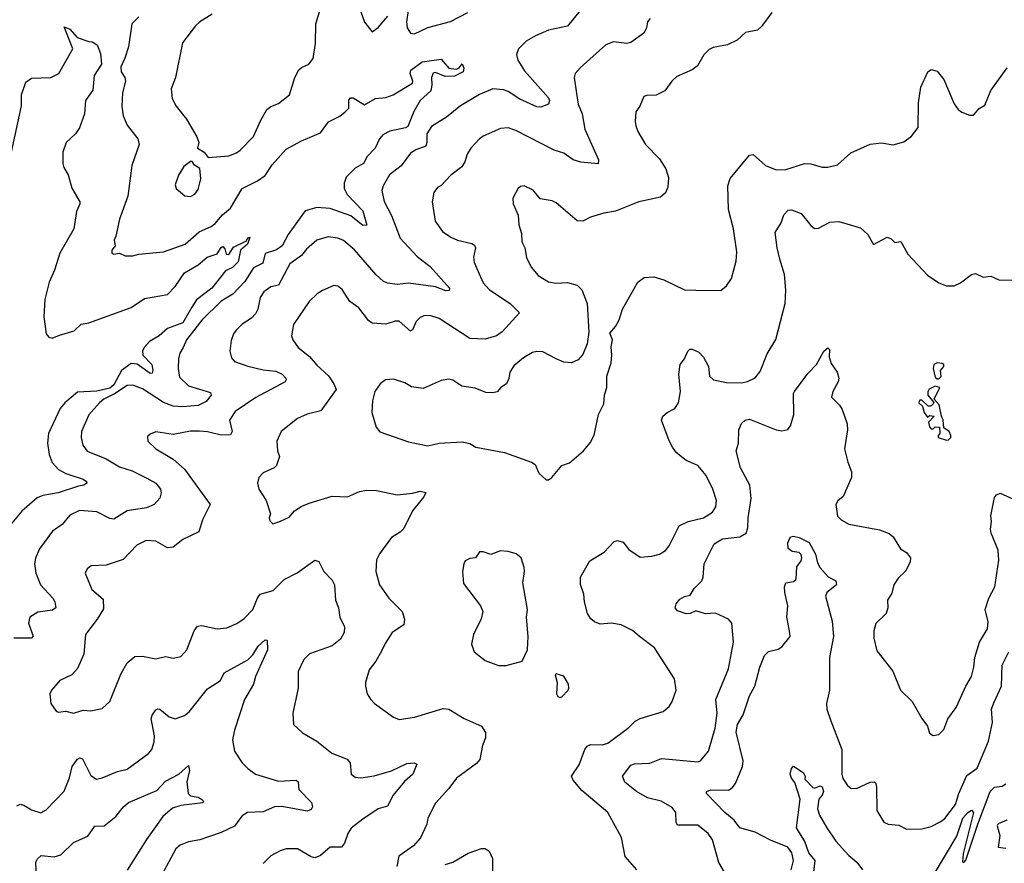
# Model space of a CAD drawing. Extents: x 2133489 to 2292442, y 756223 to 916462.
# Tile 445 of 463: x 2273873 to 2279016, y 878960 to 883367. Entities that reach past the tile are written whole.
import ezdxf

# ---------------------------------------------------------------- set-up
doc = ezdxf.new("R2010")
doc.units = 0

msp = doc.modelspace()

# ---------------------------------------------------------------- linework, layer by layer
at = {"layer": '0CON20XD'}
for points in [[(2275637.1, 883457.1), (2275674.3, 883354.3), (2275715, 883303.3), (2275745, 883326.2), (2275795.6, 883385)], [(2276801.2, 883415), (2276735, 883333.8), (2276635, 883311.5), (2276567.1, 883282.9), (2276518.6, 883255), (2276479.4, 883215), (2276467.8, 883185), (2276475.5, 883155), (2276510.1, 883100.1), (2276635, 882958.9), (2276641.2, 882945), (2276634.6, 882925.4), (2276595, 882910), (2276575, 882911.2), (2276485, 882952.3), (2276425, 882991.8), (2276401.1, 883001.1), (2276345, 883006.4), (2276275, 882976.4), (2276175, 882916.4), (2276103, 882857), (2276025, 882808.9), (2276000, 882770), (2276000.4, 882725), (2275994.6, 882705.4), (2275942.2, 882687.8), (2275915, 882669.2), (2275866.2, 882603.8), (2275804.1, 882555.9), (2275771.4, 882498.6), (2275765.6, 882475), (2275777, 882417), (2275815, 882344.2), (2275861.5, 882225), (2275950.1, 882130.1), (2276016.9, 882076.9), (2276117.5, 881965), (2276117.3, 881952.7), (2276098.7, 881951.3), (2276045, 881972.2), (2275968.7, 881981.3), (2275905, 881991.1), (2275845, 881983.3), (2275795, 881990), (2275771.7, 882001.7), (2275735, 882033.3), (2275622.9, 882165), (2275565, 882213.1), (2275535, 882226.2), (2275485, 882232.5), (2275425.7, 882215), (2275372.1, 882167.9), (2275345.3, 882134.7), (2275285, 882091.9), (2275225, 881980), (2275185, 881971.2), (2275148.5, 881945), (2275129.6, 881915), (2275116.5, 881855), (2275105, 881830.8), (2275085, 881808.1), (2275035, 881776.9), (2275004.2, 881745), (2274990, 881725), (2274978.8, 881691.2), (2274970.8, 881635), (2274980.2, 881600.2), (2274995, 881581.9), (2275065, 881556.4), (2275145, 881538.5), (2275211.5, 881531.5), (2275245, 881514.4), (2275262.9, 881495), (2275266, 881485), (2275260, 881475), (2275107.1, 881392.9), (2274999.1, 881320.9), (2274968.5, 881275), (2274982.7, 881215), (2274975, 881198.9), (2274925, 881196.7), (2274855, 881214.5), (2274812.6, 881217.4), (2274765, 881217.3), (2274675, 881199.4), (2274585, 881213.3), (2274555, 881202.5), (2274541.2, 881188.8), (2274543.3, 881165), (2274583.8, 881125), (2274675, 881070.5), (2274735, 881018.6), (2274867.5, 880835), (2274828.5, 880755), (2274808.5, 880691.5), (2274725, 880652.2), (2274675, 880610.6), (2274645, 880608.5), (2274585, 880641.9), (2274533.7, 880646.3), (2274485, 880622.5), (2274413.8, 880546.2), (2274325, 880518.1), (2274246.1, 880513.9), (2274225, 880497.5), (2274216, 880475), (2274250.2, 880390.2), (2274309.1, 880339.1), (2274310.8, 880289.2), (2274278.5, 880235), (2274217.1, 880155), (2274207.6, 880052.4), (2274175, 879976.7), (2274145.5, 879944.5), (2274083.3, 879915), (2274040, 879865), (2274031.2, 879845), (2274036.7, 879795), (2274063.3, 879755), (2274075, 879748.8), (2274115, 879754), (2274155, 879744), (2274205, 879759.2), (2274245, 879757.1), (2274305, 879768.8), (2274344.2, 879805.8), (2274401.8, 879948.2), (2274435, 880007.5), (2274475, 880040), (2274515, 880041.8), (2274585, 880027.5), (2274635, 880040.6), (2274675, 880031.4), (2274715, 880040), (2274745.6, 880075), (2274785.5, 880175), (2274801.3, 880198.7), (2274825, 880202.5), (2274905.6, 880184.4), (2274955, 880190), (2275007.8, 880212.2), (2275045, 880238.1), (2275090.5, 880285), (2275115.6, 880345), (2275130, 880365), (2275197.5, 880385), (2275255, 880441.8), (2275322.7, 880477.3), (2275415, 880543.8), (2275435.8, 880535.8), (2275461.4, 880485), (2275505, 880439.2), (2275517.8, 880415), (2275522.2, 880335), (2275538.6, 880295), (2275546, 880245), (2275569.2, 880195), (2275568.1, 880165), (2275549.1, 880130.9), (2275505, 880095.6), (2275386.6, 880053.4), (2275357.5, 880025), (2275327.9, 879962.1), (2275327.1, 879875), (2275300, 879745), (2275303.3, 879685), (2275351.2, 879641.2), (2275425, 879597.5), (2275503.8, 879535), (2275584.3, 879504.3), (2275599.2, 879485), (2275604.2, 879425), (2275625, 879410), (2275655, 879405.7), (2275725, 879417.3), (2275815, 879442.5), (2275895, 879480.4), (2275934.2, 879484.2), (2275947.7, 879477.7), (2275926.5, 879425), (2275883.1, 879386.9), (2275823.5, 879315), (2275795, 879258.6), (2275745, 879244.6), (2275665, 879190.9), (2275605, 879144.2), (2275586.7, 879115), (2275570.5, 879065), (2275555, 879044.4), (2275495, 879044), (2275445, 879000), (2275415, 878989.2), (2275395, 878994.2), (2275325, 879036), (2275265, 879035.8), (2275234.5, 879025.5), (2275185, 878999.2), (2275145, 878959.2)], [(2274879.2, 883395), (2274813.8, 883355), (2274792, 883335), (2274724.5, 883245.5), (2274687.5, 883065), (2274664.3, 883005), (2274670, 882955), (2274690.8, 882915), (2274745, 882848), (2274798, 882755), (2274808.8, 882725), (2274802.5, 882695), (2274837.5, 882675), (2274857, 882647), (2274965, 882656.1), (2275005, 882670.9), (2275025.3, 882684.7), (2275093.8, 882756.2), (2275130.9, 882839.1), (2275165, 882897.5), (2275185, 882913.1), (2275225, 882928.6), (2275282.5, 882975), (2275310.8, 883065), (2275332, 883105), (2275345, 883117.5), (2275383.8, 883135), (2275406.6, 883163.4), (2275418.3, 883241.7), (2275420.4, 883345), (2275444.1, 883425.9)], [(2277801.2, 883405), (2277748.3, 883331.7), (2277727.8, 883312.2), (2277665, 883299.2), (2277620.7, 883259.3), (2277571.2, 883235), (2277495, 883220.8), (2277475, 883211.2), (2277447, 883183), (2277414.5, 883125.5), (2277385, 883104.3), (2277305, 883070), (2277279.2, 883045), (2277243.3, 882995), (2277197.9, 882972.1), (2277148.3, 882971.7), (2277134.1, 882965.9), (2277113.3, 882915), (2277092, 882885), (2277087.5, 882835), (2277092.1, 882812.1), (2277102.1, 882782.1), (2277142.5, 882715), (2277215, 882640), (2277248.3, 882588.3), (2277261.7, 882541.7), (2277258.3, 882491.7), (2277246.8, 882463.2), (2277220.3, 882439.7), (2277107.5, 882415), (2276985, 882366.7), (2276925, 882355.6), (2276855, 882335.5), (2276815, 882314.4), (2276785, 882316.5), (2276675, 882410.8), (2276655, 882420), (2276591.4, 882431.4), (2276555, 882476.7), (2276508.3, 882498.3), (2276490, 882495), (2276475, 882482.5), (2276448.8, 882435), (2276451.2, 882405), (2276476.2, 882345), (2276480.8, 882295), (2276495, 882250), (2276495.9, 882205.9), (2276511.9, 882175), (2276520, 882125), (2276545, 882073.8), (2276580.9, 882030.9), (2276635, 881997.1), (2276675, 881990), (2276735, 881994.4), (2276785, 881979.2), (2276810, 881955), (2276837.1, 881885), (2276845.7, 881734.3), (2276837, 881673), (2276815, 881617.5), (2276790.3, 881589.7), (2276755, 881574.3), (2276715, 881577.1), (2276675.5, 881595.5), (2276605, 881632.5), (2276575, 881634.2), (2276552.1, 881627.9), (2276505, 881601.2), (2276455, 881559.2), (2276432.9, 881525), (2276427.9, 881492.1), (2276415.8, 881465), (2276386.2, 881445), (2276367.5, 881422.5), (2276345, 881417.1), (2276308.8, 881418.8), (2276252.3, 881442.3), (2276182.7, 881452.7), (2276135, 881484.2), (2276115, 881489.2), (2276075, 881481.2), (2275980.3, 881439.7), (2275919.7, 881449.7), (2275885, 881470), (2275825, 881489.2), (2275784.2, 881485.8), (2275756.7, 881465), (2275728.8, 881425), (2275716.2, 881375), (2275712, 881315), (2275735, 881237.5), (2275755, 881213.3), (2275905, 881160.8), (2276005, 881140.8), (2276065, 881154.4), (2276185, 881162), (2276225, 881152.5), (2276256.7, 881133.3), (2276405, 881106), (2276545.9, 881055.9), (2276565, 881042.5), (2276585, 880997.5), (2276623.6, 880963.6), (2276635, 880962.5), (2276652.5, 880975), (2276705, 881037.5), (2276745, 881052.5), (2276817.5, 881115), (2276853.6, 881156.4), (2276873.6, 881196.4), (2276896.1, 881303.9), (2276925, 881360), (2276928.8, 881405), (2276940, 881445), (2276940, 881505), (2276962, 881575), (2276967.1, 881615), (2276962.5, 881657.5), (2276970, 881695), (2276955, 881730), (2276985, 881763.8), (2277005, 881798.8), (2277022.5, 881855), (2277102.5, 881995), (2277135, 882020), (2277185, 882024.3), (2277237.6, 882007.6), (2277345, 881956.2), (2277405, 881954.3)], [(2275902.2, 883415), (2275894.6, 883355), (2275897.1, 883325), (2275915, 883296), (2275935, 883292.9), (2276005, 883325.4), (2276123, 883357), (2276214, 883405)], [(2274495, 883381.4), (2274458.6, 883345), (2274441.8, 883225), (2274423.4, 883166.6), (2274401.4, 883121.4), (2274402.7, 883095), (2274422.5, 883065), (2274426.3, 883046.3), (2274410.8, 882985), (2274407.5, 882915), (2274414.5, 882864.5), (2274434.2, 882815), (2274490, 882745), (2274497.1, 882715), (2274458.9, 882605), (2274437.7, 882445), (2274395.5, 882325), (2274375, 882236.7), (2274367.5, 882215), (2274371.2, 882185), (2274355, 882162.5), (2274355, 882147.5), (2274365, 882141.2), (2274395, 882146.7), (2274425, 882134), (2274465, 882133.1), (2274495, 882142.2), (2274625, 882153.5), (2274737.5, 882195), (2274811, 882259), (2274873.4, 882286.6), (2274895, 882302.9), (2274932.9, 882347.1), (2274975, 882381.9), (2275035, 882485.7), (2275115.3, 882524.8), (2275155, 882553.3), (2275191.7, 882608.3), (2275265, 882690), (2275345, 882733.3), (2275445, 882775.7), (2275486.3, 882833.7), (2275545, 882862.3), (2275574.2, 882885), (2275592.7, 882905), (2275593.4, 882946.6), (2275600.8, 882959.2), (2275615, 882958.9), (2275675, 882922.9), (2275732.5, 882955), (2275785, 882960.8), (2275824, 882975), (2275924.3, 883035), (2275927.5, 883045), (2275913.5, 883085), (2275916.4, 883103.6), (2275975, 883147.1), (2276075, 883160), (2276115, 883114.3), (2276155, 883108.1), (2276168.8, 883115), (2276185, 883136.7), (2276194, 883114), (2276189.4, 883095), (2276145, 883071.9), (2276095, 883069.6), (2276045, 883090.4), (2276032.3, 883087.7), (2276023.9, 883065), (2276026.8, 883025), (2276020, 882995), (2275964.8, 882945.2), (2275932.8, 882887.2), (2275901.1, 882808.9), (2275888.6, 882801.4), (2275805.9, 882784.1), (2275769.5, 882765), (2275752.5, 882745), (2275730, 882695), (2275688.2, 882651.8), (2275668.8, 882615), (2275625, 882590.5), (2275578.8, 882545), (2275567.5, 882512.5), (2275568.8, 882485), (2275583.5, 882453.5), (2275665, 882369.2), (2275686.2, 882293.8), (2275665, 882291.2), (2275603, 882343), (2275495, 882380), (2275425, 882386.6), (2275365, 882367.7), (2275275.8, 882245), (2275244.4, 882185.6), (2275215, 882165.4), (2275155.4, 882145), (2275142.9, 882095), (2275095, 882070.4), (2275050.1, 881999.9), (2274987.1, 881932.9), (2274925, 881896.2), (2274825, 881797.9), (2274744.5, 881695), (2274727.8, 881655), (2274709.5, 881625), (2274702.7, 881595), (2274701.5, 881545), (2274708.9, 881498.9), (2274755, 881453.8), (2274869.3, 881419.3), (2274873.6, 881405), (2274847.3, 881372.7), (2274805, 881352), (2274725, 881343.8), (2274675, 881348.6), (2274625, 881366.8), (2274515, 881439.1), (2274465, 881456.8), (2274435, 881455.4), (2274368.4, 881411.6), (2274313.5, 881385), (2274290.5, 881365), (2274235, 881302.5), (2274195.6, 881215), (2274194.4, 881185), (2274203.1, 881145), (2274225, 881113.1), (2274325, 881072.1), (2274395, 881031.3), (2274460.1, 881010.1), (2274538.3, 880971.7), (2274585, 880945.6), (2274608.6, 880915), (2274612, 880895), (2274605, 880867.5), (2274575.5, 880834.5), (2274535, 880817.7), (2274435, 880801.2), (2274365, 880757.8), (2274345, 880761.9), (2274276.7, 880796.7), (2274185, 880803.5), (2274135, 880777.8), (2274095, 880730.6), (2274045, 880694.2), (2273976.6, 880603.4), (2273955.6, 880554.4), (2273950.6, 880525), (2273958.1, 880475), (2273982.7, 880415), (2274046.2, 880345), (2274057.5, 880325), (2274062, 880295), (2274045, 880282.2), (2273968.6, 880271.4), (2273927.1, 880245), (2273918.9, 880215), (2273943.9, 880146.1), (2273935, 880136), (2273843.4, 880136.6)], [(2277166.2, 883373.8), (2277151.9, 883355), (2277147.1, 883325), (2277133, 883297), (2277065, 883247.5), (2277045, 883243.1), (2276975, 883250.6), (2276935, 883235.7), (2276800, 883115), (2276774.2, 883085), (2276769.2, 883065), (2276780.9, 882980.9), (2276790.5, 882925), (2276812.1, 882875), (2276824.7, 882794.7), (2276897.1, 882635), (2276895.7, 882614.3), (2276805, 882622.5), (2276765, 882634.4), (2276715, 882668.8), (2276665, 882685.4), (2276465, 882787.3), (2276425, 882801.5), (2276385, 882798.1), (2276295, 882758.9), (2276274.2, 882745), (2276230, 882695), (2276210, 882665), (2276198.1, 882625), (2276182, 882598), (2276126, 882555), (2276075, 882501.2), (2276055, 882490), (2276035.9, 882464.1), (2276028.6, 882415), (2276044.2, 882315), (2276081.1, 882261.1), (2276125, 882231.4), (2276160, 882215), (2276235, 882198.2), (2276248.6, 882188.6), (2276253.3, 882175), (2276244.5, 882125.5), (2276247.8, 882097.8), (2276295, 881991.9), (2276328.1, 881955), (2276435.7, 881885), (2276484, 881835), (2276393.9, 881736.1), (2276364.3, 881715.7), (2276305, 881697.8), (2276225, 881701.9), (2276065, 881806.4), (2276015, 881822.2), (2275985, 881820), (2275965, 881811.4), (2275945, 881790.8), (2275925, 881746), (2275915, 881739.2), (2275855, 881791.5), (2275835, 881792.2), (2275785, 881776.7), (2275715, 881781.4), (2275695, 881796), (2275645, 881861.9), (2275598.6, 881895), (2275557.3, 881957.3), (2275535, 881974), (2275515, 881978), (2275455, 881952.9), (2275428, 881935), (2275385.3, 881894.7), (2275303.3, 881775), (2275293.1, 881715), (2275300, 881695), (2275327.1, 881655), (2275387, 881607), (2275425, 881562.1), (2275486.2, 881506.2), (2275514.5, 881465), (2275525.7, 881435), (2275446.6, 881323.4), (2275374.5, 881305.5), (2275325, 881284.2), (2275238.8, 881215), (2275216.2, 881165), (2275220, 881115), (2275230, 881085), (2275215, 881037.5), (2275202.5, 881025), (2275145, 881000), (2275123.3, 880975), (2275116.2, 880945), (2275122.9, 880915), (2275161.4, 880855), (2275183.3, 880785), (2275176.7, 880765), (2275179.3, 880749.3), (2275195, 880733.3), (2275235, 880748), (2275281.7, 880768.3), (2275308.3, 880801.7), (2275347.5, 880825), (2275385, 880842), (2275505, 880878), (2275585, 880874.3), (2275648.3, 880901.7), (2275685, 880909.1), (2275737.8, 880907.8), (2275845, 880885.6), (2275925, 880892.9), (2275965, 880904.2), (2275995, 880897.5), (2275985, 880874), (2275925, 880801.2), (2275880.5, 880709.5), (2275860.7, 880689.3), (2275815, 880661.2), (2275753.5, 880576.5), (2275737.5, 880545), (2275734.3, 880485), (2275753.1, 880415), (2275800.6, 880345), (2275871.2, 880275), (2275882.5, 880235), (2275880, 880205), (2275819.2, 880165), (2275781.5, 880108.5), (2275762.5, 880067.5), (2275734, 880015), (2275698.8, 879971.2), (2275680, 879905), (2275678.8, 879885), (2275688.8, 879845), (2275705, 879816.7), (2275726.7, 879795), (2275825, 879723.8), (2275855, 879711.2), (2275935, 879722.5), (2276085, 879768.9), (2276115, 879765.6), (2276195, 879715.6), (2276285, 879676), (2276306.4, 879643.6), (2276306, 879615), (2276290, 879575), (2276277.6, 879502.4), (2276259.3, 879480.7), (2276155.5, 879404.5), (2276115, 879350), (2276045, 879273.8), (2276006, 879195), (2276000, 879165), (2275967, 879093), (2275929.5, 879050.5), (2275853.6, 878996.4), (2275843.3, 878943.3)], [(2273830.7, 882675), (2273883.1, 882916.9), (2273883.5, 882975), (2273905, 883040), (2273935, 883061.2), (2274035.9, 883064.1), (2274077.5, 883085), (2274150.8, 883215), (2274105, 883330), (2274135, 883317.5), (2274173.8, 883273.8), (2274235, 883252.5), (2274251.7, 883251.7), (2274277.5, 883235), (2274295, 883190), (2274300, 883135), (2274261.9, 883075), (2274255, 882998.8), (2274216.5, 882945), (2274211.2, 882875), (2274185, 882801.4), (2274165, 882770.9), (2274115.6, 882725), (2274098, 882675), (2274098, 882615), (2274104.2, 882594.2), (2274125.8, 882555.8), (2274145, 882487.5), (2274186.7, 882415), (2274186.7, 882405), (2274170.8, 882365), (2274156.9, 882275), (2274082.9, 882147.1), (2274055, 882058), (2274027.1, 881995), (2274004.1, 881905.9), (2273999.6, 881815), (2274012.5, 881725), (2274025, 881708.8), (2274042.9, 881702.9), (2274080.9, 881719.1), (2274158.1, 881741.9), (2274195, 881776.4), (2274235, 881782.5), (2274455, 881862.9), (2274525, 881910.8), (2274645, 881931.9), (2274685, 881973.1), (2274735, 882044.3), (2274805, 882086.5), (2274853, 882127), (2274905.5, 882144.5), (2274925, 882176.2), (2274935, 882182.5), (2274945, 882170), (2274951.7, 882141.7), (2274965, 882140), (2274990.9, 882179.1), (2275058.6, 882211.4), (2275065, 882227.5), (2275075, 882230), (2275062.5, 882195), (2275027, 882163), (2275015, 882102.5), (2274985, 882072.5), (2274948.8, 882055), (2274877.2, 881965), (2274796.2, 881903.9), (2274771.7, 881865), (2274725, 881783.8), (2274646.1, 881753.9), (2274602, 881715), (2274550.6, 881685), (2274523.2, 881655), (2274514.6, 881635), (2274517.1, 881615), (2274563.1, 881565), (2274568.5, 881535), (2274565, 881520), (2274555, 881518.5), (2274487, 881567), (2274455, 881571.5), (2274406, 881534), (2274365, 881459.8), (2274345, 881441.5), (2274275.9, 881425.9), (2274175, 881421.8), (2274109.6, 881365), (2274084.1, 881335), (2274023.3, 881205), (2274019.4, 881155), (2274027.3, 881095), (2274043.7, 881053.7), (2274076.8, 881016.8), (2274115, 880995.4), (2274205, 880966.2), (2274222, 880955), (2274223.8, 880945), (2274208.8, 880935), (2274180.2, 880929.8), (2274075, 880895.9), (2273995, 880881.1), (2273965, 880869.5), (2273885, 880800), (2273796.7, 880695)], [(2277405, 881954.3), (2277535, 881952), (2277565, 881976.2), (2277590.6, 882015), (2277615.4, 882104.6), (2277620, 882155), (2277602.5, 882275), (2277575.5, 882375), (2277571.4, 882498.6), (2277585, 882538), (2277685, 882658.8), (2277705, 882662.5), (2277768.8, 882605), (2277825, 882582.9), (2277875, 882584.3), (2277975, 882615.8), (2278005, 882614.2), (2278065, 882595.8), (2278095, 882596), (2278145, 882608), (2278215, 882670.6), (2278315, 882716), (2278375, 882723.8), (2278435, 882713.8), (2278491.7, 882728.3), (2278531.2, 882758.8), (2278565.7, 882804.3), (2278567.3, 882932.7), (2278580, 883015), (2278617.5, 883095), (2278635, 883107.5), (2278665, 883097.5), (2278701.2, 883055), (2278755, 882927.5), (2278775, 882897.5), (2278793.9, 882883.9), (2278835, 882867.5), (2278855, 882867.5), (2278885, 882902.5), (2278915, 882920), (2278945, 882997.5), (2279031.2, 883115)], [(2274765, 882442.5), (2274788, 882455), (2274805, 882480), (2274820, 882535), (2274815, 882590), (2274786.1, 882606.1), (2274775, 882626.7), (2274765, 882626.7), (2274730.9, 882599.1), (2274703.3, 882555), (2274686, 882505), (2274690, 882485), (2274735.9, 882445.9), (2274765, 882442.5)], [(2277097.5, 878925), (2277035.8, 878995.8), (2277016, 879095), (2276945.4, 879225.4), (2276810.2, 879340.2), (2276764.6, 879394.6), (2276755.7, 879415), (2276795.5, 879475), (2276824.4, 879555), (2276837.7, 879572.3), (2276855, 879580), (2276915, 879579.6), (2276945, 879587.3), (2277055, 879670), (2277087.4, 879702.6), (2277115, 879716.9), (2277235, 879752.5), (2277265, 879778.8), (2277280.8, 879805), (2277302.5, 879865), (2277292.7, 879922.7), (2277189.2, 880085), (2277110, 880145), (2277075, 880175.8), (2277015, 880205.6), (2276965, 880214.4), (2276905, 880209.5), (2276875, 880221.4), (2276856.4, 880236.4), (2276838.6, 880265), (2276822.7, 880325), (2276819.5, 880365), (2276803.2, 880416.8), (2276803.3, 880455), (2276850.8, 880539.2), (2276925.7, 880585), (2276978.5, 880641.5), (2276995, 880646.7), (2277025, 880637.8), (2277055, 880600), (2277115, 880560), (2277174.3, 880564.3), (2277215, 880574.4), (2277245.7, 880594.3), (2277265, 880618.8), (2277317.2, 880722.8), (2277364.6, 880745.4), (2277445, 880764.2), (2277492, 880795), (2277508.8, 880821.2), (2277512.9, 880855), (2277493.7, 880913.7), (2277459.4, 880985), (2277415, 881038.8), (2277354.5, 881064.5), (2277304.6, 881104.6), (2277283.6, 881133.6), (2277265, 881166.7), (2277225.7, 881275), (2277232, 881295), (2277255.5, 881314.5), (2277296, 881335), (2277314.4, 881365), (2277325.5, 881425), (2277315.6, 881515), (2277322.9, 881565), (2277346, 881595), (2277363.9, 881636.1), (2277374, 881646), (2277385, 881646), (2277420.3, 881630.3), (2277445, 881603.3), (2277470.8, 881555), (2277476.7, 881505), (2277497.5, 881485), (2277565, 881471.9), (2277645, 881469.2), (2277675, 881476.2), (2277715, 881496.7), (2277741.2, 881528.8), (2277778.3, 881621.7), (2277823.2, 881696.8), (2277870.8, 881885), (2277875.9, 881954.1), (2277867.8, 882035), (2277844.4, 882115), (2277829.2, 882175), (2277820, 882255), (2277851.2, 882305), (2277865, 882347.5), (2277887.5, 882372.5), (2277905, 882373.3), (2277955, 882353.8), (2278005, 882292), (2278025, 882276), (2278045, 882277.5), (2278105, 882309.5), (2278152.1, 882312.1), (2278265, 882280), (2278303.3, 882245), (2278333, 882193), (2278405, 882230), (2278425, 882222.5), (2278445, 882202.5), (2278475, 882207.5), (2278512.1, 882142.1), (2278615, 882032), (2278675, 881992), (2278715, 881976.2), (2278755, 881976.7), (2278787.3, 881992.7), (2278845, 882036.2), (2278865, 882041.2), (2278905, 882022.5), (2278945, 882026.2), (2278988.3, 882008.3), (2279085, 882006.7)], [(2277554.1, 878914.1), (2277524.5, 878964.5), (2277491.7, 879081.7), (2277469.2, 879115), (2277415, 879158.6), (2277309.7, 879159.7), (2277302.2, 879172.2), (2277300.5, 879225), (2277281.7, 879251.7), (2277223.9, 879283.9), (2277152.4, 879302.4), (2277094.4, 879334.4), (2277034, 879384), (2277022.1, 879415), (2277065, 879473.1), (2277085, 879479.1), (2277165, 879482.7), (2277225, 879506.7), (2277415, 879490.6), (2277430, 879495), (2277471.4, 879545), (2277506.4, 879666.4), (2277516.9, 879745), (2277509.6, 879815), (2277575.4, 879975), (2277602.1, 880115), (2277592.5, 880215), (2277575.4, 880235.4), (2277506.9, 880266.9), (2277455, 880263.1), (2277405, 880278.9), (2277375, 880264.4), (2277355, 880262.9), (2277309.3, 880279.3), (2277296.7, 880295), (2277302.5, 880315), (2277321.1, 880338.9), (2277345, 880352.9), (2277375, 880360), (2277396, 880395), (2277436.5, 880435), (2277443.5, 880455), (2277448.9, 880525), (2277501.2, 880628.8), (2277545, 880654.5), (2277635, 880664.6), (2277668.1, 880685), (2277677.4, 880712.6), (2277677.5, 880765), (2277694.6, 880865), (2277687.3, 880935), (2277638.9, 881025), (2277615.9, 881114.1), (2277627.5, 881155), (2277630, 881225), (2277643, 881257), (2277662.5, 881275), (2277685, 881280.8), (2277825, 881224.4), (2277855, 881218.6), (2277885, 881226), (2277900, 881245), (2277916.9, 881305), (2277915.7, 881414.3), (2277920, 881425), (2277990.6, 881519.4), (2278035, 881565.8), (2278074.2, 881635), (2278095, 881652.5), (2278103.3, 881643.3), (2278101.4, 881605), (2278111.7, 881571.7), (2278143.8, 881525), (2278152.5, 881495), (2278149.2, 881475), (2278120, 881425), (2278113.8, 881395), (2278155, 881353.3), (2278169.7, 881329.7), (2278195.6, 881255), (2278196.9, 881225), (2278181.4, 881125), (2278199.2, 881055), (2278218.6, 881005), (2278218.6, 880975), (2278175, 880876.2), (2278147.3, 880852.7), (2278136.2, 880835), (2278145, 880773.3), (2278163.3, 880755), (2278205, 880732), (2278365, 880701.4), (2278415, 880682), (2278435, 880666.2), (2278473.2, 880603.2), (2278505, 880583.3), (2278525.8, 880555.8), (2278524, 880535), (2278502.3, 880487.7), (2278461.2, 880448.8), (2278440, 880415), (2278429.5, 880370.5), (2278406.7, 880335), (2278408, 880295), (2278400, 880265), (2278345, 880212.5), (2278334, 880175), (2278333.9, 880136.1), (2278350.3, 880070.3), (2278434.4, 879964.4), (2278473.8, 879865), (2278534.3, 879805), (2278585.6, 879715.6), (2278615.9, 879675.9), (2278625, 879640), (2278645, 879627.5), (2278675, 879632.5), (2278701.2, 879658.8), (2278722, 879715), (2278765, 879773.3), (2278814.6, 879885.4), (2278844.3, 879935), (2278857.5, 879985), (2278861.5, 880035), (2278887.5, 880115), (2278927.9, 880185), (2278932, 880222), (2278915.6, 880285), (2278935.6, 880345), (2278966.9, 880405), (2278986.9, 880543.1), (2278984.4, 880595), (2278947.1, 880685), (2278944.2, 880705), (2278949.2, 880745), (2278945.7, 880775), (2278965, 880870), (2278976.2, 880885), (2278995, 880894.2), (2279095, 880847.5)], [(2278675, 881490), (2278687, 881503), (2278682.5, 881535), (2278700, 881555), (2278700, 881565), (2278691.7, 881571.7), (2278665, 881573.8), (2278648.8, 881565), (2278644.2, 881544.2), (2278655, 881500), (2278665, 881490), (2278675, 881490)], [(2278715, 881170), (2278725, 881172.5), (2278736.1, 881183.9), (2278737.5, 881195), (2278727.5, 881215), (2278700, 881235), (2278697.5, 881275), (2278687.5, 881295), (2278676.2, 881355), (2278650, 881385), (2278680, 881445), (2278655, 881452.5), (2278623.9, 881436.1), (2278617, 881423), (2278617.5, 881405), (2278647.5, 881367.5), (2278645, 881360), (2278631.7, 881348.3), (2278618.3, 881348.3), (2278585, 881380), (2278575, 881380), (2278570, 881365), (2278588.3, 881348.3), (2278597.5, 881315), (2278615, 881290), (2278625, 881300), (2278650, 881295), (2278620, 881265), (2278625, 881240), (2278635, 881230), (2278645, 881230), (2278655, 881240), (2278678.3, 881238.3), (2278680, 881205), (2278670, 881195), (2278670, 881185), (2278715, 881170)], [(2277902.3, 878925), (2277914.4, 878974.4), (2277906.7, 879015), (2277885.8, 879045), (2277795, 879080), (2277715, 879123.2), (2277635, 879144.5), (2277605, 879185.3), (2277556.6, 879225), (2277460, 879325), (2277460, 879335), (2277485, 879342.9), (2277575, 879341.8), (2277595, 879354.4), (2277612.5, 879377.5), (2277648.2, 879465), (2277651.9, 879495), (2277616.2, 879645), (2277623.2, 879685), (2277652.5, 879735), (2277685.8, 879834.2), (2277712.7, 879885), (2277739.5, 879985), (2277764.5, 880045.5), (2277785, 880067.1), (2277835, 880078.8), (2277855, 880091.2), (2277896.9, 880145), (2277894.4, 880175), (2277880, 880245), (2277886, 880305), (2277869.4, 880375), (2277868.6, 880405), (2277875.8, 880424.2), (2277915, 880432.5), (2277928.8, 880445), (2277931.9, 880508.1), (2277955, 880540), (2277957.8, 880555), (2277955, 880572.5), (2277945, 880583.8), (2277907.9, 880587.9), (2277887.5, 880605), (2277885.8, 880634.2), (2277900, 880665), (2277915, 880669.2), (2277945, 880662.7), (2277997.8, 880635), (2278030, 880575), (2278039.7, 880529.7), (2278055, 880504.2), (2278096.3, 880456.3), (2278136.9, 880435), (2278139.3, 880415), (2278090, 880375), (2278082.3, 880355), (2278116.9, 880225), (2278124.6, 880144.6), (2278102.5, 880035), (2278102.9, 879865), (2278086.7, 879795), (2278090, 879765), (2278110.7, 879705), (2278167.1, 879555), (2278167.5, 879425), (2278173.3, 879403.3), (2278197.2, 879367.2), (2278215, 879352.5), (2278245, 879351.5), (2278315, 879384), (2278336.1, 879386.1), (2278345, 879377.5), (2278347.9, 879357.9), (2278350, 879235), (2278386.7, 879175), (2278410, 879165), (2278465, 879158.6), (2278505, 879138), (2278585, 879140.8), (2278635, 879152.9), (2278685, 879177.5), (2278705.3, 879194.7), (2278762.1, 879267.9), (2278778, 879325), (2278820.9, 879419.1), (2278873.9, 879456.1), (2278932.9, 879597.1), (2278954.7, 879695), (2278949.8, 879765), (2278961.9, 879798.1), (2279002.3, 879885), (2279004.2, 879995), (2279039.3, 880065)], [(2276415, 879993.8), (2276497.5, 880015), (2276525.6, 880075), (2276530, 880145), (2276520, 880245), (2276525.7, 880285), (2276502, 880425), (2276510.8, 880485), (2276508, 880505), (2276492.5, 880555), (2276466.4, 880576.4), (2276425, 880588.8), (2276385, 880592.5), (2276335, 880572.5), (2276295, 880586.7), (2276275, 880586.7), (2276253.6, 880556.4), (2276225, 880552.5), (2276200.7, 880539.3), (2276192.5, 880525), (2276186.4, 880483.6), (2276192.3, 880422.3), (2276280, 880305), (2276292, 880275), (2276282.9, 880237.1), (2276244, 880155), (2276233.9, 880103.9), (2276247.5, 880065), (2276305, 880020), (2276375, 879994), (2276415, 879993.8)], [(2275090.7, 880049.3), (2275118.9, 880095), (2275155, 880126.7), (2275165.7, 880125.7), (2275167.3, 880075), (2275105.4, 879935), (2275094.7, 879895.3), (2275047.5, 879815), (2274995, 879656.2), (2274984.6, 879604.6), (2274994.7, 879545), (2275035, 879485.5), (2275064.7, 879454.7), (2275105, 879425.5), (2275225, 879388.9), (2275316.7, 879395), (2275328, 879385), (2275332, 879345), (2275396.9, 879276.9), (2275403.6, 879255), (2275395, 879241.8), (2275375, 879232.8), (2275243.2, 879256.8), (2275205, 879255.7), (2275145, 879227.9), (2275063.8, 879225), (2275035, 879208.1), (2275018.1, 879185), (2274995.3, 879154.7), (2274925, 879120.4), (2274815, 879083.1), (2274755, 879072.9), (2274711.2, 879055), (2274688.6, 879035), (2274591.9, 878855)], [(2273859.3, 879260.7), (2273875, 879268.1), (2273895, 879264.4), (2273935, 879238.6), (2273984.2, 879224.2), (2274010.9, 879239.1), (2274105, 879336.2), (2274133.9, 879406.1), (2274147.3, 879465), (2274175, 879504.2), (2274185, 879510.8), (2274202, 879505), (2274245, 879418.8), (2274275, 879400), (2274305, 879405.7), (2274385, 879440), (2274435, 879451.4), (2274546.6, 879533.4), (2274564.4, 879555), (2274576.2, 879595), (2274577.7, 879625), (2274560.5, 879715), (2274565.5, 879734.5), (2274585, 879761.2), (2274595, 879767.1), (2274605, 879764.3), (2274654.6, 879724.6), (2274685, 879714.3), (2274735, 879732), (2274758.6, 879751.4), (2274855, 879871.1), (2274921.4, 879915), (2274942, 879955), (2275065, 880022.9), (2275090.7, 880049.3)], [(2276695, 879826.2), (2276705, 879830), (2276737.5, 879865), (2276742.5, 879875), (2276740, 879895), (2276715, 879936.7), (2276675, 879950), (2276670, 879945), (2276680, 879905), (2276678, 879845), (2276685, 879831.2), (2276695, 879826.2)], [(2273961.1, 878878.9), (2273958, 878965), (2273966.5, 878983.5), (2273985, 879001.4), (2274053.8, 878993.8), (2274088.9, 879005), (2274155, 879068.9), (2274228.8, 879101.2), (2274265, 879154.2), (2274315, 879156.5), (2274375.6, 879205), (2274415, 879255.6), (2274441.7, 879278.3), (2274589.9, 879340.1), (2274635, 879388.2), (2274703.8, 879426.2), (2274755, 879470), (2274760, 879445), (2274746.7, 879385), (2274754, 879325), (2274765, 879312.9), (2274805, 879305.6), (2274823.8, 879295), (2274833.8, 879285), (2274830, 879275), (2274715, 879262.4), (2274671.9, 879248.1), (2274621.5, 879205), (2274535, 879084.4), (2274435, 878924.5)], [(2278021.8, 878915), (2278028.9, 878975), (2277994.9, 879015), (2277974.2, 879074.2), (2277931.4, 879145), (2277949.6, 879295), (2277922, 879382), (2277904.3, 879404.3), (2277898.4, 879425), (2277905, 879456), (2277915, 879468), (2277966.2, 879435), (2277976.7, 879415), (2277975, 879400), (2278016.4, 879356.4), (2278025, 879352.5), (2278055, 879364), (2278065, 879359.2), (2278071.4, 879335), (2278065, 879316.7), (2278046.7, 879295), (2278040.6, 879245), (2278051.1, 879211.1), (2278088.8, 879145), (2278136.2, 879075), (2278205, 879001.2), (2278246.3, 878966.3), (2278276.3, 878926.4)], [(2278644.8, 878895.2), (2278767.6, 879102.4), (2278800.4, 879195), (2278825, 879225.7), (2278845, 879237.3), (2278854.6, 879224.6), (2278800.7, 879009.3), (2278798.3, 878968.3), (2278805, 878964.4), (2278815, 878975.8), (2278878.1, 879165), (2278943.1, 879335), (2278965, 879358.4), (2279005, 879363.3), (2279024.2, 879375)], [(2279029.5, 879185), (2278984.5, 879165.5), (2278978.6, 879155), (2278993.6, 879105), (2278984, 879045), (2279025, 879038.5)], [(2276095, 878953.8), (2276135, 878966), (2276215, 879012.5), (2276285, 879038), (2276305, 879038), (2276325, 879023.3), (2276342.5, 878985), (2276342.5, 878865)]]:
    msp.add_lwpolyline(points, dxfattribs=at)

doc.saveas('drawing.dxf')
